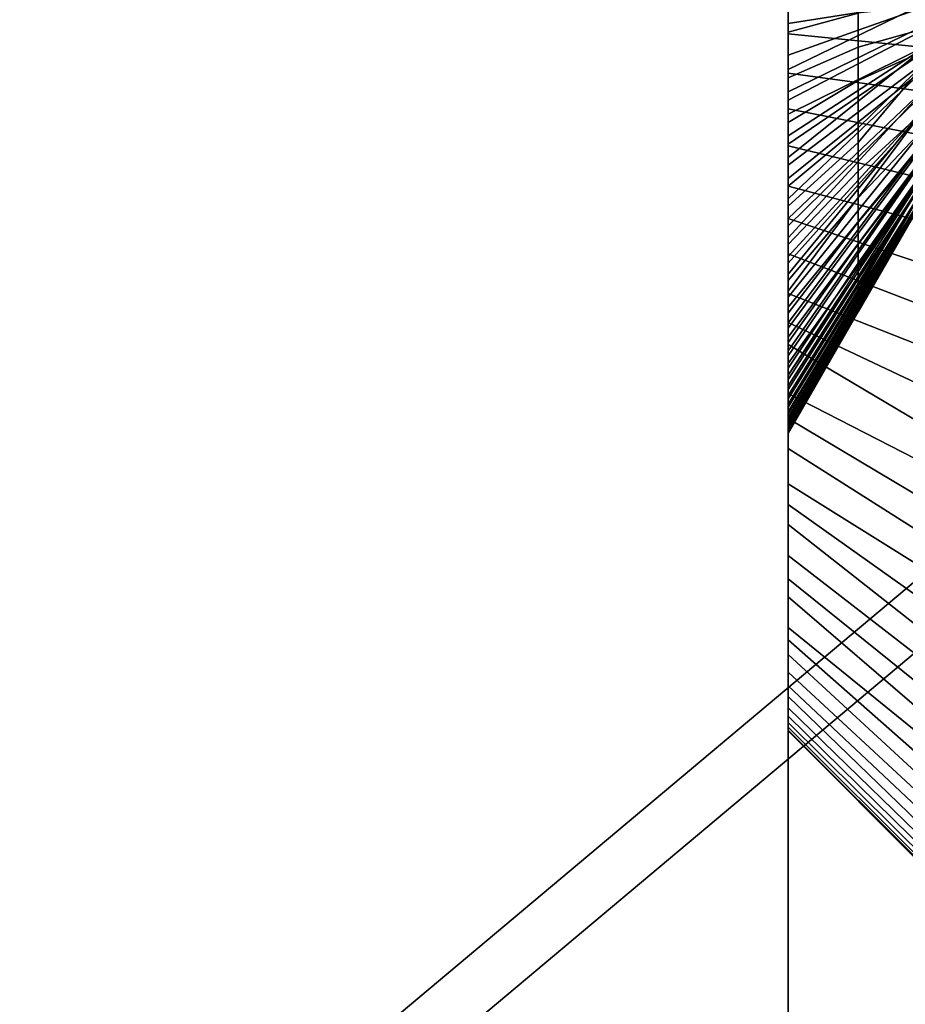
# Model space of a CAD drawing. Extents: x -43.1 to 43.1, y -41.3 to 41.3.
# Tile 379 of 656: x -1.145 to -0.707, y -0.518 to -0.03. Entities that reach past the tile are written whole.
import ezdxf

# ---------------------------------------------------------------- set-up
doc = ezdxf.new("R2010")
doc.units = 0
for name, color, linetype in [('CEILING_SUPPORT', 254, 'CONTINUOUS'), ('CLAMP', 254, 'CONTINUOUS'), ('METAL_BASE', 254, 'CONTINUOUS')]:
    doc.layers.add(name, color=color, linetype=linetype)

msp = doc.modelspace()

# ---------------------------------------------------------------- linework, layer by layer
at = {"layer": 'CEILING_SUPPORT'}
for points in [[(-1.5301, 0, 101.9285), (-0.7651, 0, 101.9285), (-0.7651, -0.7651, 101.9285), (-1.5301, -0.7651, 101.9285)], [(-1.5301, 0, 101.859), (-0.7651, 0, 101.859), (-0.7651, -0.7651, 101.859), (-1.5301, -0.7651, 101.859)], [(-0.7651, 0, 101.9285), (-0.0848, -0.0193, 101.9285), (-0.068, -0.0542, 101.9285), (-0.7651, -0.7651, 101.9285)], [(-0.7651, 0, 101.859), (-0.0848, -0.0193, 101.859), (-0.068, -0.0542, 101.859), (-0.7651, -0.7651, 101.859)], [(-0.068, -0.0542, 101.9285), (-0.0377, -0.0783, 101.9285), (0, -0.7651, 101.9285), (-0.7651, -0.7651, 101.9285)], [(0, -0.7651, 101.859), (-0.7651, -0.7651, 101.859), (-0.068, -0.0542, 101.859), (-0.0377, -0.0783, 101.859)]]:
    msp.add_3dface(points, dxfattribs=at)
at = {"layer": 'CLAMP'}
for points in [[(-0.7651, -0.1639, 93.33), (-0.7651, -0.0851, 93.2303), (-0.7651, 0.0546, 93.33), (-0.7651, -0.0324, 93.3702)], [(-0.7651, -0.0851, 93.2303), (-0.7651, -0.057, 93.2249), (-0.7651, -0.0286, 93.2217), (-0.7651, 0.0546, 93.33)], [(-0.7651, -0.0094, 93.3682), (-0.7651, -0.0324, 93.3702), (-0.7651, 0.0546, 93.33)], [(-0.7651, -0.1639, 93.8764), (-0.7651, -0.0592, 93.8308), (-0.7651, -0.0366, 93.8356), (-0.7651, 0.0546, 93.8764)], [(-0.7651, -0.0286, 93.9847), (-0.7651, -0.057, 93.9815), (-0.7651, -0.0851, 93.9761), (-0.7651, 0.0546, 93.8764)], [(-0.7651, -0.0851, 93.9761), (-0.7651, -0.1128, 93.9687), (-0.7651, -0.1639, 93.8764), (-0.7651, 0.0546, 93.8764)], [(-0.7651, -0.0137, 93.838), (-0.7651, 0.0546, 93.8764), (-0.7651, -0.0366, 93.8356)], [(-0.7651, -0.0209, 93.3689), (-0.6955, -0.0102, 93.4889), (-0.6955, -0.0214, 93.4905), (-0.7651, -0.0324, 93.3702)], [(-0.7651, -0.0366, 93.8356), (-0.7303, -0.0273, 93.7761), (-0.7303, -0.0187, 93.7772), (-0.7651, -0.0252, 93.8371)], [(-0.6955, -0.0222, 93.1517), (-0.7651, -0.0188, 93.2211), (-0.7651, -0.0375, 93.2225), (-0.6955, -0.0443, 93.1533)], [(-0.6955, -0.0443, 94.0531), (-0.7651, -0.0375, 93.9839), (-0.7651, -0.0188, 93.9853), (-0.6955, -0.0222, 94.0547)], [(-0.7651, -0.0324, 93.3702), (-0.6955, -0.0214, 93.4905), (-0.7651, -0.0551, 93.3745)], [(-0.7651, -0.0551, 93.3745), (-0.6955, -0.0214, 93.4905), (-0.6955, -0.0323, 93.4931), (-0.7651, -0.0662, 93.3775)], [(-0.7303, -0.0441, 93.7726), (-0.6955, -0.0343, 93.7127), (-0.6955, -0.0234, 93.7155), (-0.7303, -0.0357, 93.7745)], [(-0.7303, -0.0357, 93.7745), (-0.6955, -0.0234, 93.7155), (-0.7303, -0.0273, 93.7761)], [(-0.7651, -0.048, 93.8335), (-0.7303, -0.0357, 93.7745), (-0.7303, -0.0273, 93.7761), (-0.7651, -0.0366, 93.8356)], [(-0.7651, -0.0662, 93.3775), (-0.6955, -0.0323, 93.4931), (-0.6955, -0.0429, 93.4968), (-0.7651, -0.0772, 93.381)], [(-0.7651, -0.0551, 93.3745), (-0.7651, -0.1639, 93.33), (-0.7651, -0.0324, 93.3702)], [(-0.7651, -0.0592, 93.8308), (-0.7303, -0.0441, 93.7726), (-0.7303, -0.0357, 93.7745), (-0.7651, -0.048, 93.8335)], [(-0.6955, -0.0443, 93.1533), (-0.7651, -0.0375, 93.2225), (-0.7651, -0.057, 93.2249), (-0.6955, -0.0663, 93.156)], [(-0.6955, -0.0663, 94.0504), (-0.7651, -0.057, 93.9815), (-0.7651, -0.0375, 93.9839), (-0.6955, -0.0443, 94.0531)], [(-0.7303, -0.0605, 93.7674), (-0.6955, -0.0449, 93.7088), (-0.6955, -0.0343, 93.7127), (-0.7303, -0.0523, 93.7702)], [(-0.7303, -0.0523, 93.7702), (-0.6955, -0.0343, 93.7127), (-0.7303, -0.0441, 93.7726)], [(-0.7651, -0.0772, 93.381), (-0.6955, -0.0429, 93.4968), (-0.7651, -0.088, 93.3851)], [(-0.7651, -0.088, 93.3851), (-0.6955, -0.0429, 93.4968), (-0.7651, -0.0986, 93.3897)], [(-0.7651, -0.0986, 93.3897), (-0.6955, -0.0429, 93.4968), (-0.6955, -0.0532, 93.5015), (-0.7651, -0.109, 93.3948)], [(-0.7651, -0.0703, 93.8277), (-0.7303, -0.0523, 93.7702), (-0.7303, -0.0441, 93.7726), (-0.7651, -0.0592, 93.8308)], [(-0.7303, -0.0763, 93.7607), (-0.6955, -0.05, 93.7065), (-0.6955, -0.0449, 93.7088), (-0.7303, -0.0684, 93.7643)], [(-0.7303, -0.0684, 93.7643), (-0.6955, -0.0449, 93.7088), (-0.7303, -0.0605, 93.7674)], [(-0.7651, -0.0813, 93.8239), (-0.7303, -0.0605, 93.7674), (-0.7303, -0.0523, 93.7702), (-0.7651, -0.0703, 93.8277)], [(-0.7651, -0.109, 93.3948), (-0.6955, -0.0532, 93.5015), (-0.7651, -0.1191, 93.4004)], [(-0.7651, -0.1191, 93.4004), (-0.6955, -0.0532, 93.5015), (-0.6955, -0.0629, 93.5072), (-0.7651, -0.1289, 93.4064)], [(-0.7303, -0.0985, 93.7478), (-0.6955, -0.0646, 93.698), (-0.6955, -0.05, 93.7065), (-0.7303, -0.0913, 93.7525)], [(-0.7303, -0.0913, 93.7525), (-0.6955, -0.05, 93.7065), (-0.7303, -0.0839, 93.7568)], [(-0.7303, -0.0839, 93.7568), (-0.6955, -0.05, 93.7065), (-0.7303, -0.0763, 93.7607)], [(-0.7651, -0.0772, 93.381), (-0.7651, -0.1639, 93.33), (-0.7651, -0.0551, 93.3745)], [(-0.6955, -0.0663, 93.156), (-0.7651, -0.057, 93.2249), (-0.7651, -0.0746, 93.228), (-0.6955, -0.0882, 93.1598)], [(-0.6955, -0.0882, 94.0466), (-0.7651, -0.0746, 93.9784), (-0.7651, -0.057, 93.9815), (-0.6955, -0.0663, 94.0504)], [(-0.7651, -0.0592, 93.8308), (-0.7651, -0.1639, 93.8764), (-0.7651, -0.0813, 93.8239)], [(-0.7651, -0.092, 93.8197), (-0.7303, -0.0684, 93.7643), (-0.7303, -0.0605, 93.7674), (-0.7651, -0.0813, 93.8239)], [(-0.7651, -0.1289, 93.4064), (-0.6955, -0.0629, 93.5072), (-0.7651, -0.1384, 93.413)], [(-0.7651, -0.1384, 93.413), (-0.6955, -0.0629, 93.5072), (-0.6955, -0.072, 93.5138), (-0.7651, -0.1476, 93.42)], [(-0.7303, -0.1055, 93.7428), (-0.6955, -0.0736, 93.6912), (-0.6955, -0.0646, 93.698), (-0.7303, -0.0985, 93.7478)], [(-0.7651, -0.1025, 93.8149), (-0.7303, -0.0763, 93.7607), (-0.7303, -0.0684, 93.7643), (-0.7651, -0.092, 93.8197)], [(-0.7651, -0.1476, 93.42), (-0.6955, -0.072, 93.5138), (-0.7651, -0.1564, 93.4275)], [(-0.7651, -0.1564, 93.4275), (-0.6955, -0.072, 93.5138), (-0.7651, -0.1648, 93.4354)], [(-0.7651, -0.1648, 93.4354), (-0.6955, -0.072, 93.5138), (-0.6955, -0.088, 93.5296), (-0.7651, -0.1728, 93.4437)], [(-0.6955, -0.0882, 93.1598), (-0.7651, -0.0746, 93.228), (-0.7651, -0.0929, 93.2321), (-0.6955, -0.1098, 93.1647)], [(-0.6955, -0.1098, 94.0417), (-0.7651, -0.0929, 93.9743), (-0.7651, -0.0746, 93.9784), (-0.6955, -0.0882, 94.0466)], [(-0.7651, -0.1128, 93.8096), (-0.7303, -0.0839, 93.7568), (-0.7303, -0.0763, 93.7607), (-0.7651, -0.1025, 93.8149)], [(-0.7651, -0.1639, 93.33), (-0.7651, -0.0772, 93.381), (-0.7651, -0.088, 93.3851)], [(-0.7303, -0.1187, 93.7318), (-0.6955, -0.0819, 93.6836), (-0.6955, -0.0736, 93.6912), (-0.7303, -0.1122, 93.7375)], [(-0.7303, -0.1122, 93.7375), (-0.6955, -0.0736, 93.6912), (-0.7303, -0.1055, 93.7428)], [(-0.7651, -0.1639, 93.8764), (-0.7651, -0.1025, 93.8149), (-0.7651, -0.0813, 93.8239)], [(-0.7303, -0.1307, 93.7195), (-0.6955, -0.0894, 93.6752), (-0.6955, -0.0819, 93.6836), (-0.7303, -0.1249, 93.7258)], [(-0.7303, -0.1249, 93.7258), (-0.6955, -0.0819, 93.6836), (-0.7303, -0.1187, 93.7318)], [(-0.7651, -0.1228, 93.8038), (-0.7303, -0.0913, 93.7525), (-0.7303, -0.0839, 93.7568), (-0.7651, -0.1128, 93.8096)], [(-0.7651, -0.1639, 93.33), (-0.7651, -0.1398, 93.2471), (-0.7651, -0.1128, 93.2377), (-0.7651, -0.0851, 93.2303)], [(-0.7651, -0.1127, 93.3967), (-0.7651, -0.1639, 93.33), (-0.7651, -0.088, 93.3851)], [(-0.7651, -0.1728, 93.4437), (-0.6955, -0.088, 93.5296), (-0.7651, -0.1805, 93.4523)], [(-0.7651, -0.1805, 93.4523), (-0.6955, -0.088, 93.5296), (-0.6955, -0.0948, 93.5386), (-0.7651, -0.1876, 93.4614)], [(-0.7651, -0.1325, 93.7976), (-0.7303, -0.0985, 93.7478), (-0.7303, -0.0913, 93.7525), (-0.7651, -0.1228, 93.8038)], [(-0.7303, -0.1415, 93.7062), (-0.6955, -0.096, 93.6661), (-0.6955, -0.0894, 93.6752), (-0.7303, -0.1363, 93.713)], [(-0.7303, -0.1363, 93.713), (-0.6955, -0.0894, 93.6752), (-0.7303, -0.1307, 93.7195)], [(-0.6955, -0.1098, 93.1647), (-0.7651, -0.0929, 93.2321), (-0.7651, -0.1128, 93.2377), (-0.6955, -0.1312, 93.1706)], [(-0.6955, -0.1312, 94.0358), (-0.7651, -0.1128, 93.9687), (-0.7651, -0.0929, 93.9743), (-0.6955, -0.1098, 94.0417)], [(-0.7651, -0.1876, 93.4614), (-0.6955, -0.0948, 93.5386), (-0.7651, -0.1944, 93.4707)], [(-0.7651, -0.1944, 93.4707), (-0.6955, -0.0948, 93.5386), (-0.6955, -0.1033, 93.5532), (-0.7651, -0.2006, 93.4804)], [(-0.7303, -0.1509, 93.6918), (-0.6955, -0.1017, 93.6564), (-0.6955, -0.096, 93.6661), (-0.7303, -0.1464, 93.6991)], [(-0.7303, -0.1464, 93.6991), (-0.6955, -0.096, 93.6661), (-0.7303, -0.1415, 93.7062)], [(-0.7651, -0.1418, 93.7908), (-0.7303, -0.1055, 93.7428), (-0.7303, -0.0985, 93.7478), (-0.7651, -0.1325, 93.7976)], [(-0.7303, -0.1589, 93.6766), (-0.6955, -0.1064, 93.6461), (-0.6955, -0.1017, 93.6564), (-0.7303, -0.1551, 93.6843)], [(-0.7303, -0.1551, 93.6843), (-0.6955, -0.1017, 93.6564), (-0.7303, -0.1509, 93.6918)], [(-0.7651, -0.1639, 93.8764), (-0.7651, -0.1228, 93.8038), (-0.7651, -0.1025, 93.8149)], [(-0.7651, -0.2006, 93.4804), (-0.6955, -0.1033, 93.5532), (-0.7651, -0.2064, 93.4904)], [(-0.7651, -0.1509, 93.7837), (-0.7303, -0.1122, 93.7375), (-0.7303, -0.1055, 93.7428), (-0.7651, -0.1418, 93.7908)], [(-0.7303, -0.1536, 93.5193), (-0.6955, -0.1033, 93.5532), (-0.7303, -0.1575, 93.5269)], [(-0.7303, -0.1575, 93.5269), (-0.6955, -0.1033, 93.5532), (-0.6955, -0.1056, 93.5583), (-0.7303, -0.1611, 93.5348)], [(-0.7303, -0.1611, 93.5348), (-0.6955, -0.1056, 93.5583), (-0.7303, -0.1642, 93.5427)], [(-0.7303, -0.1642, 93.5427), (-0.6955, -0.1056, 93.5583), (-0.6955, -0.1095, 93.5689), (-0.7303, -0.167, 93.5509)], [(-0.7303, -0.1653, 93.6607), (-0.6955, -0.1101, 93.6355), (-0.6955, -0.1064, 93.6461), (-0.7303, -0.1623, 93.6687)], [(-0.7303, -0.1623, 93.6687), (-0.6955, -0.1064, 93.6461), (-0.7303, -0.1589, 93.6766)], [(-0.7303, -0.167, 93.5509), (-0.6955, -0.1095, 93.5689), (-0.7303, -0.1694, 93.5591)], [(-0.7303, -0.1694, 93.5591), (-0.6955, -0.1095, 93.5689), (-0.7303, -0.1713, 93.5675)], [(-0.7303, -0.1713, 93.5675), (-0.6955, -0.1095, 93.5689), (-0.6955, -0.1141, 93.5909), (-0.7303, -0.1729, 93.5759)], [(-0.7303, -0.1701, 93.6442), (-0.6955, -0.1128, 93.6246), (-0.6955, -0.1101, 93.6355), (-0.7303, -0.1679, 93.6525)], [(-0.7303, -0.1679, 93.6525), (-0.6955, -0.1101, 93.6355), (-0.7303, -0.1653, 93.6607)], [(-0.7651, -0.1595, 93.776), (-0.7303, -0.1187, 93.7318), (-0.7303, -0.1122, 93.7375), (-0.7651, -0.1509, 93.7837)], [(-0.7651, -0.1639, 93.33), (-0.7651, -0.1127, 93.3967), (-0.7651, -0.1289, 93.4064)], [(-0.6955, -0.1312, 93.1706), (-0.7651, -0.1128, 93.2377), (-0.7651, -0.1289, 93.243), (-0.6955, -0.1523, 93.1776)], [(-0.6955, -0.1523, 94.0289), (-0.7651, -0.1289, 93.9634), (-0.7651, -0.1128, 93.9687), (-0.6955, -0.1312, 94.0358)], [(-0.7651, -0.1398, 93.9593), (-0.7651, -0.166, 93.9478), (-0.7651, -0.1639, 93.8764), (-0.7651, -0.1128, 93.9687)], [(-0.7303, -0.1733, 93.6273), (-0.6955, -0.1143, 93.6134), (-0.6955, -0.1128, 93.6246), (-0.7303, -0.1719, 93.6358)], [(-0.7303, -0.1719, 93.6358), (-0.6955, -0.1128, 93.6246), (-0.7303, -0.1701, 93.6442)], [(-0.7303, -0.1729, 93.5759), (-0.6955, -0.1141, 93.5909), (-0.7303, -0.174, 93.5845)], [(-0.7303, -0.174, 93.5845), (-0.6955, -0.1141, 93.5909), (-0.6955, -0.1148, 93.6022), (-0.7303, -0.1747, 93.593)], [(-0.7303, -0.1748, 93.6102), (-0.6955, -0.1148, 93.6022), (-0.6955, -0.1143, 93.6134), (-0.7303, -0.1743, 93.6188)], [(-0.7303, -0.1743, 93.6188), (-0.6955, -0.1143, 93.6134), (-0.7303, -0.1733, 93.6273)], [(-0.7303, -0.1747, 93.593), (-0.6955, -0.1148, 93.6022), (-0.7303, -0.175, 93.6016)], [(-0.7303, -0.175, 93.6016), (-0.6955, -0.1148, 93.6022), (-0.7303, -0.1748, 93.6102)], [(-0.7651, -0.1678, 93.768), (-0.7303, -0.1249, 93.7258), (-0.7303, -0.1187, 93.7318), (-0.7651, -0.1595, 93.776)], [(-0.7651, -0.1228, 93.8038), (-0.7651, -0.1639, 93.8764), (-0.7651, -0.1418, 93.7908)], [(-0.7651, -0.1757, 93.7596), (-0.7303, -0.1307, 93.7195), (-0.7303, -0.1249, 93.7258), (-0.7651, -0.1678, 93.768)], [(-0.6955, -0.1523, 93.1776), (-0.7651, -0.1289, 93.243), (-0.7651, -0.1464, 93.2498), (-0.6955, -0.173, 93.1855)], [(-0.6955, -0.173, 94.0209), (-0.7651, -0.1464, 93.9566), (-0.7651, -0.1289, 93.9634), (-0.6955, -0.1523, 94.0289)], [(-0.7651, -0.1639, 93.33), (-0.7651, -0.1289, 93.4064), (-0.7651, -0.1476, 93.42)], [(-0.7651, -0.1832, 93.7508), (-0.7303, -0.1363, 93.713), (-0.7303, -0.1307, 93.7195), (-0.7651, -0.1757, 93.7596)], [(-0.7651, -0.1902, 93.7416), (-0.7303, -0.1415, 93.7062), (-0.7303, -0.1363, 93.713), (-0.7651, -0.1832, 93.7508)], [(-0.7651, -0.166, 93.2586), (-0.7651, -0.1398, 93.2471), (-0.7651, -0.1639, 93.33), (-0.7651, -0.1913, 93.2719)], [(-0.7651, -0.1968, 93.7321), (-0.7303, -0.1464, 93.6991), (-0.7303, -0.1415, 93.7062), (-0.7651, -0.1902, 93.7416)], [(-0.7651, -0.1418, 93.7908), (-0.7651, -0.1639, 93.8764), (-0.7651, -0.2602, 93.8836), (-0.7651, -0.1583, 93.7772)], [(-0.6955, -0.173, 93.1855), (-0.7651, -0.1464, 93.2498), (-0.7651, -0.166, 93.2586), (-0.6955, -0.1933, 93.1945)], [(-0.6955, -0.1933, 94.0119), (-0.7651, -0.166, 93.9478), (-0.7651, -0.1464, 93.9566), (-0.6955, -0.173, 94.0209)], [(-0.7651, -0.2029, 93.7223), (-0.7303, -0.1509, 93.6918), (-0.7303, -0.1464, 93.6991), (-0.7651, -0.1968, 93.7321)], [(-0.7651, -0.1639, 93.33), (-0.7651, -0.1476, 93.42), (-0.7651, -0.1648, 93.4354)], [(-0.7651, -0.2085, 93.7122), (-0.7303, -0.1551, 93.6843), (-0.7303, -0.1509, 93.6918), (-0.7651, -0.2029, 93.7223)], [(-0.7651, -0.2064, 93.4904), (-0.7303, -0.1536, 93.5193), (-0.7303, -0.1575, 93.5269), (-0.7651, -0.2117, 93.5007)], [(-0.7651, -0.2135, 93.7018), (-0.7303, -0.1589, 93.6766), (-0.7303, -0.1551, 93.6843), (-0.7651, -0.2085, 93.7122)], [(-0.7651, -0.2117, 93.5007), (-0.7303, -0.1575, 93.5269), (-0.7303, -0.1611, 93.5348), (-0.7651, -0.2165, 93.5112)], [(-0.7651, -0.2804, 93.8634), (-0.7651, -0.2732, 93.7671), (-0.7651, -0.1757, 93.7596), (-0.7651, -0.1583, 93.7772)], [(-0.7651, -0.2804, 93.8634), (-0.7651, -0.1583, 93.7772), (-0.7651, -0.2602, 93.8836)], [(-0.7651, -0.2181, 93.6912), (-0.7303, -0.1623, 93.6687), (-0.7303, -0.1589, 93.6766), (-0.7651, -0.2135, 93.7018)], [(-0.7651, -0.2165, 93.5112), (-0.7303, -0.1611, 93.5348), (-0.7303, -0.1642, 93.5427), (-0.7651, -0.2207, 93.5219)], [(-0.7651, -0.2222, 93.6804), (-0.7303, -0.1653, 93.6607), (-0.7303, -0.1623, 93.6687), (-0.7651, -0.2181, 93.6912)], [(-0.7651, -0.1913, 93.2719), (-0.7651, -0.1639, 93.33), (-0.7651, -0.2385, 93.3041), (-0.7651, -0.2155, 93.2871)], [(-0.7651, -0.2602, 93.3228), (-0.7651, -0.1639, 93.33), (-0.7651, -0.1648, 93.4354), (-0.7651, -0.2804, 93.343)], [(-0.7651, -0.1639, 93.33), (-0.7651, -0.2602, 93.3228), (-0.7651, -0.2385, 93.3041)], [(-0.7651, -0.2602, 93.8836), (-0.7651, -0.1639, 93.8764), (-0.7651, -0.2155, 93.9193), (-0.7651, -0.2385, 93.9023)], [(-0.7651, -0.1913, 93.9345), (-0.7651, -0.2155, 93.9193), (-0.7651, -0.1639, 93.8764), (-0.7651, -0.166, 93.9478)], [(-0.7651, -0.2207, 93.5219), (-0.7303, -0.1642, 93.5427), (-0.7303, -0.167, 93.5509), (-0.7651, -0.2245, 93.5329)], [(-0.7651, -0.2732, 93.4393), (-0.7651, -0.2804, 93.343), (-0.7651, -0.1648, 93.4354), (-0.7651, -0.1805, 93.4523)], [(-0.7651, -0.2257, 93.6694), (-0.7303, -0.1679, 93.6525), (-0.7303, -0.1653, 93.6607), (-0.7651, -0.2222, 93.6804)], [(-0.6955, -0.1933, 93.1945), (-0.7651, -0.166, 93.2586), (-0.7651, -0.1803, 93.2658), (-0.6955, -0.2131, 93.2045)], [(-0.6955, -0.2131, 94.0019), (-0.7651, -0.1803, 93.9406), (-0.7651, -0.166, 93.9478), (-0.6955, -0.1933, 94.0119)], [(-0.7651, -0.2245, 93.5329), (-0.7303, -0.167, 93.5509), (-0.7303, -0.1694, 93.5591), (-0.7651, -0.2276, 93.544)], [(-0.7651, -0.2287, 93.6583), (-0.7303, -0.1701, 93.6442), (-0.7303, -0.1679, 93.6525), (-0.7651, -0.2257, 93.6694)], [(-0.7651, -0.2276, 93.544), (-0.7303, -0.1694, 93.5591), (-0.7303, -0.1713, 93.5675), (-0.7651, -0.2303, 93.5552)], [(-0.7651, -0.2311, 93.647), (-0.7303, -0.1719, 93.6358), (-0.7303, -0.1701, 93.6442), (-0.7651, -0.2287, 93.6583)], [(-0.7651, -0.2303, 93.5552), (-0.7303, -0.1713, 93.5675), (-0.7303, -0.1729, 93.5759), (-0.7651, -0.2324, 93.5666)], [(-0.7651, -0.233, 93.6356), (-0.7303, -0.1733, 93.6273), (-0.7303, -0.1719, 93.6358), (-0.7651, -0.2311, 93.647)], [(-0.7651, -0.2324, 93.5666), (-0.7303, -0.1729, 93.5759), (-0.7303, -0.174, 93.5845), (-0.7651, -0.2339, 93.578)], [(-0.7651, -0.2343, 93.6241), (-0.7303, -0.1743, 93.6188), (-0.7303, -0.1733, 93.6273), (-0.7651, -0.233, 93.6356)], [(-0.7651, -0.2339, 93.578), (-0.7303, -0.174, 93.5845), (-0.7303, -0.1747, 93.593), (-0.7651, -0.2348, 93.5895)], [(-0.7651, -0.235, 93.6126), (-0.7303, -0.1748, 93.6102), (-0.7303, -0.1743, 93.6188), (-0.7651, -0.2343, 93.6241)], [(-0.7651, -0.2348, 93.5895), (-0.7303, -0.1747, 93.593), (-0.7303, -0.175, 93.6016), (-0.7651, -0.2352, 93.6011)], [(-0.7651, -0.2352, 93.6011), (-0.7303, -0.175, 93.6016), (-0.7303, -0.1748, 93.6102), (-0.7651, -0.235, 93.6126)], [(-0.7651, -0.1902, 93.7416), (-0.7651, -0.1757, 93.7596), (-0.7651, -0.2732, 93.7671)], [(-0.6955, -0.2131, 93.2045), (-0.7651, -0.1803, 93.2658), (-0.7651, -0.1913, 93.2719), (-0.6955, -0.2324, 93.2154)], [(-0.6955, -0.2324, 93.991), (-0.7651, -0.1913, 93.9345), (-0.7651, -0.1803, 93.9406), (-0.6955, -0.2131, 94.0019)], [(-0.7651, -0.1805, 93.4523), (-0.7651, -0.1944, 93.4707), (-0.7651, -0.2732, 93.4393)], [(-0.7651, -0.2732, 93.7671), (-0.7651, -0.2029, 93.7223), (-0.7651, -0.1902, 93.7416)], [(-0.6955, -0.2324, 93.2154), (-0.7651, -0.1913, 93.2719), (-0.7651, -0.2155, 93.2871), (-0.6955, -0.2512, 93.2273)], [(-0.6955, -0.2512, 93.9791), (-0.7651, -0.2155, 93.9193), (-0.7651, -0.1913, 93.9345), (-0.6955, -0.2324, 93.991)], [(-0.7651, -0.2732, 93.4393), (-0.7651, -0.1944, 93.4707), (-0.7651, -0.2064, 93.4904)], [(-0.7651, -0.2135, 93.7018), (-0.7651, -0.2029, 93.7223), (-0.7651, -0.2732, 93.7671)], [(-0.7651, -0.2064, 93.4904), (-0.7651, -0.2165, 93.5112), (-0.7651, -0.2732, 93.4393)], [(-0.7651, -0.2222, 93.6804), (-0.7651, -0.2135, 93.7018), (-0.7651, -0.2732, 93.7671)], [(-0.6955, -0.2512, 93.2273), (-0.7651, -0.2155, 93.2871), (-0.7651, -0.2279, 93.296), (-0.6955, -0.2693, 93.2401)], [(-0.6955, -0.2693, 93.9663), (-0.7651, -0.2279, 93.9105), (-0.7651, -0.2155, 93.9193), (-0.6955, -0.2512, 93.9791)], [(-0.7651, -0.2165, 93.5112), (-0.7651, -0.2245, 93.5329), (-0.7651, -0.2732, 93.4393)], [(-0.7651, -0.2732, 93.7671), (-0.7651, -0.3561, 93.743), (-0.7651, -0.2732, 93.6578), (-0.7651, -0.2222, 93.6804)], [(-0.7651, -0.2732, 93.6578), (-0.7651, -0.2257, 93.6694), (-0.7651, -0.2222, 93.6804)], [(-0.7651, -0.2732, 93.4393), (-0.7651, -0.2245, 93.5329), (-0.7651, -0.2303, 93.5552)], [(-0.7651, -0.233, 93.6356), (-0.7651, -0.2257, 93.6694), (-0.7651, -0.2732, 93.6578)], [(-0.6955, -0.2693, 93.2401), (-0.7651, -0.2279, 93.296), (-0.7651, -0.2427, 93.3075), (-0.6955, -0.2868, 93.2537)], [(-0.6955, -0.2868, 93.9527), (-0.7651, -0.2427, 93.8989), (-0.7651, -0.2279, 93.9105), (-0.6955, -0.2693, 93.9663)], [(-0.7651, -0.2732, 93.4393), (-0.7651, -0.2303, 93.5552), (-0.7651, -0.2339, 93.578)], [(-0.7651, -0.2343, 93.6241), (-0.7651, -0.233, 93.6356), (-0.7651, -0.2732, 93.6578)], [(-0.7651, -0.2732, 93.4393), (-0.7651, -0.2339, 93.578), (-0.7651, -0.2732, 93.6578), (-0.7651, -0.3729, 93.5181)], [(-0.7651, -0.2352, 93.6011), (-0.7651, -0.2732, 93.6578), (-0.7651, -0.2339, 93.578)], [(-0.7651, -0.2343, 93.6241), (-0.7651, -0.2732, 93.6578), (-0.7651, -0.2352, 93.6011)], [(-0.6955, -0.2868, 93.2537), (-0.7651, -0.2427, 93.3075), (-0.7651, -0.2602, 93.3228), (-0.6955, -0.3036, 93.2682)], [(-0.6955, -0.3036, 93.9382), (-0.7651, -0.2602, 93.8836), (-0.7651, -0.2427, 93.8989), (-0.6955, -0.2868, 93.9527)], [(-0.6955, -0.3036, 93.2682), (-0.7651, -0.2602, 93.3228), (-0.7651, -0.2705, 93.3327), (-0.6955, -0.3197, 93.2835)], [(-0.6955, -0.3197, 93.9229), (-0.7651, -0.2705, 93.8737), (-0.7651, -0.2602, 93.8836), (-0.6955, -0.3036, 93.9382)], [(-0.6955, -0.3197, 93.2835), (-0.7651, -0.2705, 93.3327), (-0.7651, -0.2804, 93.343), (-0.6955, -0.335, 93.2996)], [(-0.6955, -0.335, 93.9068), (-0.7651, -0.2804, 93.8634), (-0.7651, -0.2705, 93.8737), (-0.6955, -0.3197, 93.9229)], [(-0.7651, -0.2732, 93.4393), (-0.7651, -0.3161, 93.3877), (-0.7651, -0.2991, 93.3647), (-0.7651, -0.2804, 93.343)], [(-0.7651, -0.3655, 93.4905), (-0.7651, -0.3561, 93.4634), (-0.7651, -0.2732, 93.4393), (-0.7651, -0.3729, 93.5181)], [(-0.7651, -0.3446, 93.4372), (-0.7651, -0.3313, 93.4119), (-0.7651, -0.2732, 93.4393), (-0.7651, -0.3561, 93.4634)], [(-0.7651, -0.3783, 93.5462), (-0.7651, -0.3729, 93.5181), (-0.7651, -0.2732, 93.6578), (-0.7651, -0.3815, 93.5746)], [(-0.7651, -0.2732, 93.6578), (-0.7651, -0.3815, 93.6318), (-0.7651, -0.3825, 93.6032), (-0.7651, -0.3815, 93.5746)], [(-0.7651, -0.3161, 93.3877), (-0.7651, -0.2732, 93.4393), (-0.7651, -0.3313, 93.4119)], [(-0.7651, -0.3783, 93.6602), (-0.7651, -0.3815, 93.6318), (-0.7651, -0.2732, 93.6578), (-0.7651, -0.3729, 93.6883)], [(-0.7651, -0.3729, 93.6883), (-0.7651, -0.2732, 93.6578), (-0.7651, -0.3561, 93.743), (-0.7651, -0.3655, 93.716)], [(-0.7651, -0.3446, 93.7692), (-0.7651, -0.3561, 93.743), (-0.7651, -0.2732, 93.7671), (-0.7651, -0.3313, 93.7945)], [(-0.7651, -0.2732, 93.7671), (-0.7651, -0.2991, 93.8417), (-0.7651, -0.3161, 93.8187), (-0.7651, -0.3313, 93.7945)], [(-0.7651, -0.2732, 93.7671), (-0.7651, -0.2804, 93.8634), (-0.7651, -0.2991, 93.8417)], [(-0.6955, -0.335, 93.2996), (-0.7651, -0.2804, 93.343), (-0.7651, -0.2957, 93.3605), (-0.6955, -0.3495, 93.3164)], [(-0.6955, -0.3495, 93.89), (-0.7651, -0.2957, 93.8459), (-0.7651, -0.2804, 93.8634), (-0.6955, -0.335, 93.9068)], [(-0.6955, -0.3495, 93.3164), (-0.7651, -0.2957, 93.3605), (-0.7651, -0.3072, 93.3753), (-0.6955, -0.3631, 93.3339)], [(-0.6955, -0.3631, 93.8725), (-0.7651, -0.3072, 93.8311), (-0.7651, -0.2957, 93.8459), (-0.6955, -0.3495, 93.89)], [(-0.6955, -0.3631, 93.3339), (-0.7651, -0.3072, 93.3753), (-0.7651, -0.3161, 93.3877), (-0.6955, -0.3759, 93.352)], [(-0.6955, -0.3759, 93.8544), (-0.7651, -0.3161, 93.8187), (-0.7651, -0.3072, 93.8311), (-0.6955, -0.3631, 93.8725)], [(-0.6955, -0.3759, 93.352), (-0.7651, -0.3161, 93.3877), (-0.7651, -0.3313, 93.4119), (-0.6955, -0.3878, 93.3708)], [(-0.6955, -0.3878, 93.8356), (-0.7651, -0.3313, 93.7945), (-0.7651, -0.3161, 93.8187), (-0.6955, -0.3759, 93.8544)], [(-0.6955, -0.3878, 93.3708), (-0.7651, -0.3313, 93.4119), (-0.7651, -0.3374, 93.4229), (-0.6955, -0.3987, 93.3901)], [(-0.6955, -0.3987, 93.8163), (-0.7651, -0.3374, 93.7835), (-0.7651, -0.3313, 93.7945), (-0.6955, -0.3878, 93.8356)], [(-0.6955, -0.3987, 93.3901), (-0.7651, -0.3374, 93.4229), (-0.7651, -0.3446, 93.4372), (-0.6955, -0.4087, 93.4099)], [(-0.6955, -0.4087, 93.7965), (-0.7651, -0.3446, 93.7692), (-0.7651, -0.3374, 93.7835), (-0.6955, -0.3987, 93.8163)], [(-0.6955, -0.4087, 93.4099), (-0.7651, -0.3446, 93.4372), (-0.7651, -0.3534, 93.4568), (-0.6955, -0.4177, 93.4302)], [(-0.6955, -0.4177, 93.7762), (-0.7651, -0.3534, 93.7496), (-0.7651, -0.3446, 93.7692), (-0.6955, -0.4087, 93.7965)], [(-0.6955, -0.4177, 93.4302), (-0.7651, -0.3534, 93.4568), (-0.7651, -0.3602, 93.4743), (-0.6955, -0.4256, 93.4509)], [(-0.6955, -0.4256, 93.7555), (-0.7651, -0.3602, 93.7321), (-0.7651, -0.3534, 93.7496), (-0.6955, -0.4177, 93.7762)], [(-0.6955, -0.4256, 93.4509), (-0.7651, -0.3602, 93.4743), (-0.7651, -0.3655, 93.4905), (-0.6955, -0.4326, 93.472)], [(-0.6955, -0.4326, 93.7344), (-0.7651, -0.3655, 93.716), (-0.7651, -0.3602, 93.7321), (-0.6955, -0.4256, 93.7555)], [(-0.6955, -0.4326, 93.472), (-0.7651, -0.3655, 93.4905), (-0.7651, -0.3711, 93.5103), (-0.6955, -0.4385, 93.4934)], [(-0.6955, -0.4385, 93.713), (-0.7651, -0.3711, 93.6961), (-0.7651, -0.3655, 93.716), (-0.6955, -0.4326, 93.7344)], [(-0.6955, -0.4385, 93.4934), (-0.7651, -0.3711, 93.5103), (-0.7651, -0.3752, 93.5286), (-0.6955, -0.4434, 93.515)], [(-0.6955, -0.4434, 93.6914), (-0.7651, -0.3752, 93.6778), (-0.7651, -0.3711, 93.6961), (-0.6955, -0.4385, 93.713)], [(-0.6955, -0.4434, 93.515), (-0.7651, -0.3752, 93.5286), (-0.7651, -0.3783, 93.5462), (-0.6955, -0.4472, 93.5369)], [(-0.6955, -0.4472, 93.6695), (-0.7651, -0.3783, 93.6602), (-0.7651, -0.3752, 93.6778), (-0.6955, -0.4434, 93.6914)], [(-0.6955, -0.4472, 93.5369), (-0.7651, -0.3783, 93.5462), (-0.7651, -0.3807, 93.5657), (-0.6955, -0.4499, 93.5589)], [(-0.6955, -0.4499, 93.6475), (-0.7651, -0.3807, 93.6407), (-0.7651, -0.3783, 93.6602), (-0.6955, -0.4472, 93.6695)], [(-0.6955, -0.4499, 93.5589), (-0.7651, -0.3807, 93.5657), (-0.7651, -0.3821, 93.5844), (-0.6955, -0.4515, 93.581)], [(-0.6955, -0.4515, 93.6254), (-0.7651, -0.3821, 93.622), (-0.7651, -0.3807, 93.6407), (-0.6955, -0.4499, 93.6475)], [(-0.6955, -0.4515, 93.581), (-0.7651, -0.3821, 93.5844), (-0.7651, -0.3825, 93.6032), (-0.6955, -0.4521, 93.6032)], [(-0.6955, -0.4521, 93.6032), (-0.7651, -0.3825, 93.6032), (-0.7651, -0.3821, 93.622), (-0.6955, -0.4515, 93.6254)]]:
    msp.add_3dface(points, dxfattribs=at)
at = {"layer": 'METAL_BASE'}
for points in [[(-1.669, 0.6609, 8.6989), (-0.8194, 1.6735, 8.6989), (0.4824, 1.903, 8.6989), (1.6271, -1.2421, 8.6989)], [(-0.9992, 1.3658, 8.6989), (-1.609, 0.3096, 8.6989), (-1.3972, -0.8914, 8.6989), (1.2928, 1.3658, 8.6989)], [(-1.3972, -0.8914, 8.6989), (-0.463, -1.6754, 8.6989), (0.7566, -1.6754, 8.6989), (1.2928, 1.3658, 8.6989)], [(-0.8992, 1.2466, 0.6411), (-1.4558, 0.2826, 0.6411), (-1.2625, -0.8137, 0.6411), (1.1929, 1.2466, 0.6411)], [(-1.2625, -0.8137, 0.6411), (-0.4098, -1.5292, 0.6411), (0.7034, -1.5292, 0.6411), (1.1929, 1.2466, 0.6411)], [(-0.8194, -1.6735, 8.6989), (-1.669, -0.6609, 8.6989), (-1.669, 0.6609, 8.6989), (1.6271, -1.2421, 8.6989)]]:
    msp.add_3dface(points, dxfattribs=at)

doc.saveas('drawing.dxf')
